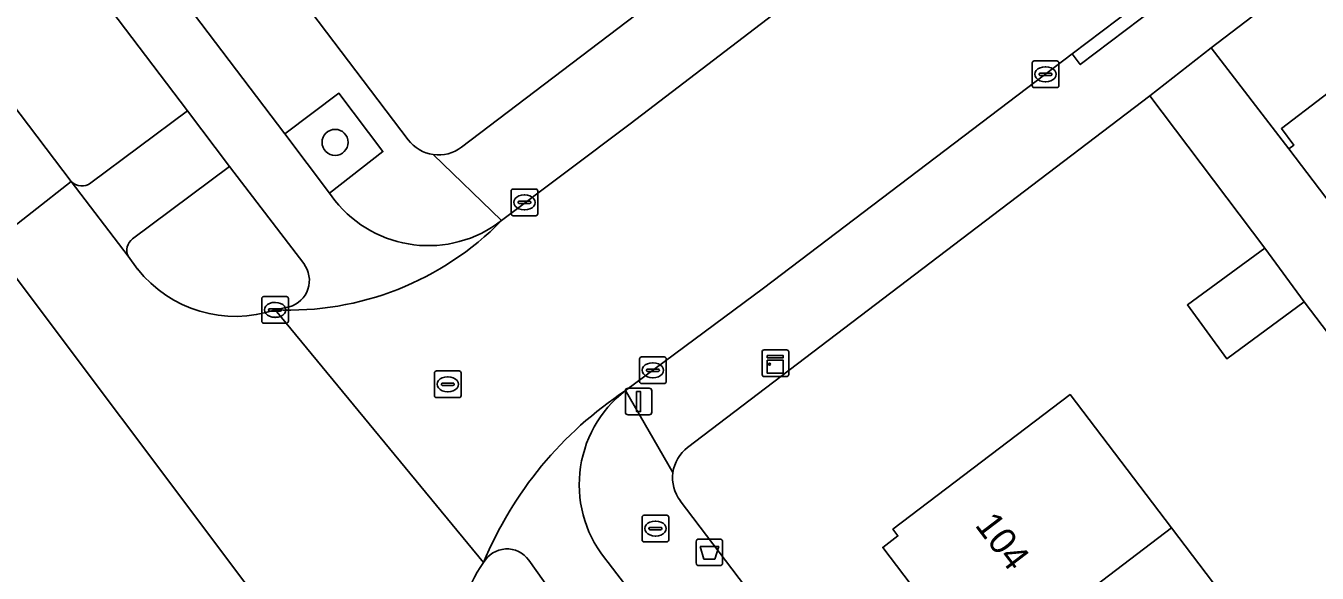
# Model space of a CAD drawing. Extents: x 160030 to 160839, y 385325 to 386450.
# Drawn here: x 160314.96 to 160363.46, y 385707.05 to 385727.59 of the extents above; entities that cross this region are included whole.
import ezdxf

# ---------------------------------------------------------------- set-up
doc = ezdxf.new("R2010")
doc.units = 0
for name, color, linetype in [('IMGEO_Afvalbak', 7, 'Continuous'), ('IMGEO_Berm_groen', 7, 'Continuous'), ('IMGEO_Boom', 7, 'Continuous'), ('IMGEO_Brandkraan', 7, 'Continuous'), ('IMGEO_Erf', 7, 'Continuous'), ('IMGEO_Fietspad_gesloten', 7, 'Continuous'), ('IMGEO_Groenvoorziening', 7, 'Continuous'), ('IMGEO_Kast', 7, 'Continuous'), ('IMGEO_Kolk', 7, 'Continuous'), ('IMGEO_Lichtmast', 7, 'Continuous'), ('IMGEO_Pand', 7, 'Continuous'), ('IMGEO_Pand_nummerreeks', 7, 'Continuous'), ('IMGEO_Rijbaan_lokaal_gesloten', 7, 'Continuous'), ('IMGEO_Rioolput', 7, 'Continuous'), ('IMGEO_Verkeerseiland_groen', 7, 'Continuous'), ('IMGEO_Voetpad_open', 7, 'Continuous')]:
    doc.layers.add(name, color=color, linetype=linetype)

msp = doc.modelspace()

# ---------------------------------------------------------------- linework, layer by layer
at = {"layer": 'IMGEO_Afvalbak'}
for p, q in [((160340.24, 385708.334), (160341.03, 385708.334)), ((160341.03, 385708.334), (160340.24, 385708.334)), ((160340.14, 385707.434), (160340.14, 385708.234)), ((160340.14, 385708.234), (160340.14, 385707.434)), ((160341.13, 385708.234), (160341.13, 385707.434)), ((160341.13, 385707.434), (160341.13, 385708.234)), ((160341.03, 385707.334), (160340.24, 385707.334)), ((160340.24, 385707.334), (160341.03, 385707.334))]:
    msp.add_line(p, q, dxfattribs=at)
msp.add_lwpolyline([(160340.283, 385708.048), (160340.987, 385708.048), (160340.838, 385707.578), (160340.432, 385707.578), (160340.283, 385708.048)], dxfattribs=at)
for centre, start, end in [((160340.24, 385708.234), 90, 180), ((160340.24, 385708.234), 90, 180), ((160341.03, 385708.234), 0, 90), ((160341.03, 385708.234), 360, 90), ((160340.24, 385707.434), 180, 270), ((160340.24, 385707.434), 180, 270), ((160341.03, 385707.434), 270, 0), ((160341.03, 385707.434), 270, 0)]:
    msp.add_arc(centre, 0.1, start, end, dxfattribs=at)
at = {"layer": 'IMGEO_Berm_groen'}
for points in [[(160317.404, 385721.692), (160321.032, 385724.394), (160311.402, 385737.072)], [(160314.443, 385724.679), (160316.668, 385721.745)]]:
    msp.add_lwpolyline(points, dxfattribs=at)
msp.add_arc((160317.066, 385722.134), 0.557, 224.361, 307.4013, dxfattribs=at)
at = {"layer": 'IMGEO_Boom'}
msp.add_circle((160326.578, 385723.214), 0.489, dxfattribs=at)
at = {"layer": 'IMGEO_Brandkraan'}
for p, q in [((160338.108, 385708.3), (160338.108, 385709.152)), ((160338.183, 385709.226), (160339.035, 385709.226)), ((160338.41, 385708.769), (160338.808, 385708.769)), ((160338.596, 385709.006), (160338.621, 385709.006)), ((160339.109, 385709.152), (160339.109, 385708.3)), ((160338.367, 385708.72), (160338.367, 385708.732)), ((160338.805, 385708.683), (160338.407, 385708.683)), ((160338.619, 385708.446), (160338.594, 385708.446)), ((160338.851, 385708.732), (160338.851, 385708.72)), ((160339.035, 385708.226), (160338.183, 385708.226))]:
    msp.add_line(p, q, dxfattribs=at)
for points in [[(160338.108, 385708.3), (160338.108, 385709.152)], [(160338.183, 385709.226), (160339.035, 385709.226)], [(160339.109, 385709.152), (160339.109, 385708.3)], [(160339.035, 385708.226), (160338.183, 385708.226)]]:
    msp.add_lwpolyline(points, dxfattribs=at)
for centre, radius, start, end in [((160338.185, 385709.15), 0.0765, 91.552, 178.448), ((160338.185, 385709.15), 0.0765, 91.552, 178.448), ((160338.407, 385708.729), 0.0403, 85.8775, 175.7526), ((160338.812, 385708.731), 0.0386, 1.7309, 96.639), ((160339.033, 385709.15), 0.0765, 1.552, 88.448), ((160339.033, 385709.15), 0.0765, 1.552, 88.448), ((160338.185, 385708.302), 0.0765, 181.552, 268.448), ((160338.185, 385708.302), 0.0765, 181.552, 268.448), ((160338.404, 385708.719), 0.0366, 178.938, 274.7102), ((160338.808, 385708.726), 0.043, 264.8664, 352.4533), ((160339.033, 385708.302), 0.0765, 271.552, 358.448), ((160339.033, 385708.302), 0.0765, 271.552, 358.448)]:
    msp.add_arc(centre, radius, start, end, dxfattribs=at)
for centre, major_axis, ratio, start_param, end_param in [((160338.595, 385708.726), (-0.387, 0.002), 0.722429, 4.712389, 7.853982), ((160338.62, 385708.726), (-0.39, 0.002), 0.717154, 1.570796, 4.712389)]:
    msp.add_ellipse(centre, major_axis=major_axis, ratio=ratio, start_param=start_param, end_param=end_param, dxfattribs=at)
at = {"layer": 'IMGEO_Erf'}
for points in [[(160353.881, 385766.865), (160350.06, 385763.991), (160346.286, 385761.152), (160345.112, 385762.685), (160343.168, 385761.132), (160344.667, 385759.157), (160340.836, 385756.274), (160336.943, 385753.345), (160335.44, 385755.355), (160333.622, 385753.859), (160335.121, 385751.884), (160331.28, 385748.994), (160327.397, 385746.072), (160325.894, 385748.082), (160323.975, 385746.593), (160325.486, 385744.596), (160321.618, 385741.669), (160320.107, 385743.665), (160316.149, 385740.661), (160329.317, 385723.313)], [(160331.329, 385723.034), (160366.865, 385750)], [(160389.993, 385750), (160359.486, 385726.76), (160362.399, 385722.97), (160362.589, 385723.115), (160362.12, 385723.731), (160365.205, 385726.082)], [(160374.539, 385702.084), (160370.244, 385707.726), (160367.42, 385705.551), (160366.04, 385707.341), (160364.445, 385709.412), (160367.269, 385711.588), (160362.979, 385717.228), (160360.065, 385715.096), (160358.587, 385717.116), (160361.501, 385719.248), (160357.171, 385724.957), (160339.818, 385711.772)], [(160349.477, 385704.952), (160347.147, 385708.019), (160347.715, 385708.451), (160347.527, 385708.699), (160354.18, 385713.753)], [(160354.18, 385713.753), (160357.985, 385708.752), (160361.618, 385703.977)], [(160339.544, 385709.767), (160401.163, 385628.731)]]:
    msp.add_lwpolyline(points, dxfattribs=at)
for centre, radius, start, end in [((160330.465, 385724.184), 1.441, 217.1879, 262.029), ((160330.462, 385724.182), 1.439, 262.132, 307.0528), ((160340.684, 385710.633), 1.431, 127.2407, 172.2313), ((160340.688, 385710.633), 1.435, 172.2797, 217.1382)]:
    msp.add_arc(centre, radius, start, end, dxfattribs=at)
at = {"layer": 'IMGEO_Fietspad_gesloten'}
for points in [[(160295.669, 385757.788), (160300.105, 385751.947), (160301.166, 385750.55), (160310.672, 385738.033), (160311.402, 385737.072), (160321.032, 385724.394), (160322.614, 385722.312), (160325.398, 385718.667)], [(160326.57, 385721.038), (160326.37, 385721.303), (160324.686, 385723.538), (160317.624, 385732.842), (160315.956, 385735.036), (160309.056, 385744.115)], [(160324.856, 385717.046), (160324.325, 385716.93)], [(160333.853, 385707.542), (160337.038, 385703.058), (160338.961, 385700.51), (160356.929, 385677.14), (160357.654, 385676.185), (160376.889, 385650.857), (160377.618, 385649.899), (160393.407, 385629.147), (160395.24, 385626.755), (160397.312, 385624.027)], [(160397.145, 385622.614), (160400.065, 385624.282), (160397.346, 385627.892), (160393.079, 385633.494), (160391.247, 385635.898), (160385.777, 385643.076), (160383.977, 385645.439), (160378.29, 385652.906), (160376.655, 385655.061), (160371.275, 385662.152), (160369.368, 385664.665), (160363.85, 385671.938), (160361.976, 385674.409), (160356.639, 385681.442), (160354.764, 385683.91), (160349.583, 385690.729), (160347.708, 385693.198), (160342.44, 385700.132), (160340.557, 385702.595), (160336.836, 385707.457)]]:
    msp.add_lwpolyline(points, dxfattribs=at)
for centre, radius, start, end in [((160330.082, 385723.817), 4.479, 218.3493, 307.7796), ((160324.817, 385728.151), 11.232, 267.4917, 315.4892), ((160324.583, 385718.038), 1.029, 285.3946, 37.6295), ((160345.365, 385701.959), 14.308, 123.4224, 157.4363), ((160340.199, 385710.373), 4.452, 127.5854, 220.93), ((160333.032, 385706.951), 1.011, 35.7432, 150.5157)]:
    msp.add_arc(centre, radius, start, end, dxfattribs=at)
at = {"layer": 'IMGEO_Groenvoorziening'}
msp.add_lwpolyline([(160326.72, 385725.054), (160324.686, 385723.538), (160326.37, 385721.303), (160328.374, 385722.871)], close=True, dxfattribs=at)
at = {"layer": 'IMGEO_Kast'}
for p, q in [((160342.616, 385714.501), (160342.616, 385715.342)), ((160342.616, 385715.342), (160342.616, 385714.501)), ((160342.691, 385715.426), (160343.532, 385715.426)), ((160343.532, 385715.426), (160342.691, 385715.426)), ((160343.616, 385715.351), (160343.616, 385714.51)), ((160343.616, 385714.51), (160343.616, 385715.351)), ((160343.541, 385714.426), (160342.7, 385714.426)), ((160342.7, 385714.426), (160343.541, 385714.426))]:
    msp.add_line(p, q, dxfattribs=at)
for points in [[(160342.811, 385715.216), (160343.411, 385715.216), (160343.411, 385715.131), (160342.811, 385715.131), (160342.811, 385715.216)], [(160342.811, 385715.041), (160343.411, 385715.041), (160343.411, 385714.552), (160342.811, 385714.552), (160342.811, 385715.041)]]:
    msp.add_lwpolyline(points, dxfattribs=at)
msp.add_circle((160342.895, 385714.89), 0.0377, dxfattribs=at)
for centre, start, end in [((160342.694, 385715.348), 92.4484, 184.2845), ((160342.694, 385715.348), 92.4484, 184.2845), ((160343.538, 385715.348), 2.4484, 94.2845), ((160343.538, 385715.348), 2.4484, 94.2845), ((160342.694, 385714.504), 182.4484, 274.2845), ((160342.694, 385714.504), 182.4484, 274.2845), ((160343.538, 385714.504), 272.4484, 4.2845), ((160343.538, 385714.504), 272.4484, 4.2845)]:
    msp.add_arc(centre, 0.0779, start, end, dxfattribs=at)
at = {"layer": 'IMGEO_Kolk'}
for p, q in [((160352.834, 385726.269), (160353.686, 385726.269)), ((160352.759, 385725.343), (160352.759, 385726.195)), ((160353.018, 385725.763), (160353.018, 385725.775)), ((160353.061, 385725.812), (160353.459, 385725.812)), ((160353.247, 385726.049), (160353.272, 385726.049)), ((160353.502, 385725.775), (160353.502, 385725.763)), ((160353.76, 385726.195), (160353.76, 385725.343)), ((160353.686, 385725.269), (160352.834, 385725.269)), ((160353.456, 385725.726), (160353.058, 385725.726)), ((160353.27, 385725.489), (160353.245, 385725.489)), ((160333.189, 385720.537), (160333.189, 385721.389)), ((160333.264, 385721.463), (160334.116, 385721.463)), ((160334.19, 385721.389), (160334.19, 385720.537)), ((160333.448, 385720.957), (160333.448, 385720.969)), ((160333.886, 385720.92), (160333.488, 385720.92)), ((160333.491, 385721.006), (160333.889, 385721.006)), ((160333.677, 385721.243), (160333.702, 385721.243)), ((160333.932, 385720.969), (160333.932, 385720.957)), ((160334.116, 385720.463), (160333.264, 385720.463)), ((160333.7, 385720.683), (160333.675, 385720.683)), ((160323.824, 385716.504), (160323.824, 385717.356)), ((160323.899, 385717.43), (160324.751, 385717.43)), ((160324.312, 385717.21), (160324.337, 385717.21)), ((160324.825, 385717.356), (160324.825, 385716.504)), ((160324.083, 385716.924), (160324.083, 385716.936)), ((160324.521, 385716.887), (160324.123, 385716.887)), ((160324.126, 385716.973), (160324.524, 385716.973)), ((160324.335, 385716.65), (160324.31, 385716.65)), ((160324.567, 385716.936), (160324.567, 385716.924)), ((160324.751, 385716.43), (160323.899, 385716.43)), ((160338.014, 385714.239), (160338.014, 385715.091)), ((160338.089, 385715.165), (160338.941, 385715.165)), ((160339.015, 385715.091), (160339.015, 385714.239)), ((160338.273, 385714.659), (160338.273, 385714.671)), ((160338.711, 385714.622), (160338.313, 385714.622)), ((160338.316, 385714.708), (160338.714, 385714.708)), ((160338.502, 385714.945), (160338.527, 385714.945)), ((160338.757, 385714.671), (160338.757, 385714.659)), ((160338.941, 385714.165), (160338.089, 385714.165)), ((160338.525, 385714.385), (160338.5, 385714.385))]:
    msp.add_line(p, q, dxfattribs=at)
for points in [[(160352.834, 385726.269), (160353.686, 385726.269)], [(160352.759, 385725.343), (160352.759, 385726.195)], [(160353.76, 385726.195), (160353.76, 385725.343)], [(160353.686, 385725.269), (160352.834, 385725.269)], [(160333.189, 385720.537), (160333.189, 385721.389)], [(160333.264, 385721.463), (160334.116, 385721.463)], [(160334.19, 385721.389), (160334.19, 385720.537)], [(160334.116, 385720.463), (160333.264, 385720.463)], [(160323.824, 385716.504), (160323.824, 385717.356)], [(160323.899, 385717.43), (160324.751, 385717.43)], [(160324.825, 385717.356), (160324.825, 385716.504)], [(160324.751, 385716.43), (160323.899, 385716.43)], [(160338.014, 385714.239), (160338.014, 385715.091)], [(160338.089, 385715.165), (160338.941, 385715.165)], [(160339.015, 385715.091), (160339.015, 385714.239)], [(160338.941, 385714.165), (160338.089, 385714.165)]]:
    msp.add_lwpolyline(points, dxfattribs=at)
for centre, radius, start, end in [((160352.836, 385726.193), 0.0765, 91.552, 178.448), ((160352.836, 385726.193), 0.0765, 91.552, 178.448), ((160353.684, 385726.193), 0.0765, 1.552, 88.448), ((160353.684, 385726.193), 0.0765, 1.552, 88.448), ((160353.058, 385725.772), 0.0403, 85.8775, 175.7526), ((160353.055, 385725.762), 0.0366, 178.938, 274.7102), ((160353.459, 385725.769), 0.043, 264.8664, 352.4533), ((160353.463, 385725.774), 0.0386, 1.7309, 96.639), ((160352.836, 385725.345), 0.0765, 181.552, 268.448), ((160352.836, 385725.345), 0.0765, 181.552, 268.448), ((160353.684, 385725.345), 0.0765, 271.552, 358.448), ((160353.684, 385725.345), 0.0765, 271.552, 358.448), ((160333.266, 385721.387), 0.0765, 91.552, 178.448), ((160333.266, 385721.387), 0.0765, 91.552, 178.448), ((160334.114, 385721.387), 0.0765, 1.552, 88.448), ((160334.114, 385721.387), 0.0765, 1.552, 88.448), ((160333.488, 385720.966), 0.0403, 85.8775, 175.7526), ((160333.485, 385720.956), 0.0366, 178.938, 274.7102), ((160333.889, 385720.963), 0.043, 264.8664, 352.4533), ((160333.893, 385720.968), 0.0386, 1.7309, 96.639), ((160333.266, 385720.539), 0.0765, 181.552, 268.448), ((160333.266, 385720.539), 0.0765, 181.552, 268.448), ((160334.114, 385720.539), 0.0765, 271.552, 358.448), ((160334.114, 385720.539), 0.0765, 271.552, 358.448), ((160323.901, 385717.354), 0.0765, 91.552, 178.448), ((160323.901, 385717.354), 0.0765, 91.552, 178.448), ((160324.749, 385717.354), 0.0765, 1.552, 88.448), ((160324.749, 385717.354), 0.0765, 1.552, 88.448), ((160324.123, 385716.933), 0.0403, 85.8775, 175.7526), ((160324.12, 385716.923), 0.0366, 178.938, 274.7102), ((160324.524, 385716.93), 0.043, 264.8664, 352.4533), ((160324.528, 385716.935), 0.0386, 1.7309, 96.639), ((160323.901, 385716.506), 0.0765, 181.552, 268.448), ((160323.901, 385716.506), 0.0765, 181.552, 268.448), ((160324.749, 385716.506), 0.0765, 271.552, 358.448), ((160324.749, 385716.506), 0.0765, 271.552, 358.448), ((160338.091, 385715.089), 0.0765, 91.552, 178.448), ((160338.091, 385715.089), 0.0765, 91.552, 178.448), ((160338.939, 385715.089), 0.0765, 1.552, 88.448), ((160338.939, 385715.089), 0.0765, 1.552, 88.448), ((160338.313, 385714.668), 0.0403, 85.8775, 175.7526), ((160338.31, 385714.658), 0.0366, 178.938, 274.7102), ((160338.714, 385714.665), 0.043, 264.8664, 352.4533), ((160338.718, 385714.67), 0.0386, 1.7309, 96.639), ((160338.091, 385714.241), 0.0765, 181.552, 268.448), ((160338.091, 385714.241), 0.0765, 181.552, 268.448), ((160338.939, 385714.241), 0.0765, 271.552, 358.448), ((160338.939, 385714.241), 0.0765, 271.552, 358.448)]:
    msp.add_arc(centre, radius, start, end, dxfattribs=at)
for centre, major_axis, ratio, start_param, end_param in [((160353.246, 385725.769), (-0.387, 0.002), 0.722429, 4.712389, 7.853982), ((160353.271, 385725.769), (-0.39, 0.002), 0.717154, 1.570796, 4.712389), ((160333.676, 385720.963), (-0.387, 0.002), 0.722429, 4.712389, 7.853982), ((160333.701, 385720.963), (-0.39, 0.002), 0.717154, 1.570796, 4.712389), ((160324.311, 385716.93), (-0.387, 0.002), 0.722429, 4.712389, 7.853982), ((160324.336, 385716.93), (-0.39, 0.002), 0.717154, 1.570796, 4.712389), ((160338.501, 385714.665), (-0.387, 0.002), 0.722429, 4.712389, 7.853982), ((160338.526, 385714.665), (-0.39, 0.002), 0.717154, 1.570796, 4.712389)]:
    msp.add_ellipse(centre, major_axis=major_axis, ratio=ratio, start_param=start_param, end_param=end_param, dxfattribs=at)
at = {"layer": 'IMGEO_Lichtmast'}
for p, q in [((160337.483, 385713.092), (160337.483, 385713.892)), ((160337.483, 385713.892), (160337.483, 385713.092)), ((160337.583, 385713.992), (160338.373, 385713.992)), ((160338.373, 385713.992), (160337.583, 385713.992)), ((160338.473, 385713.892), (160338.473, 385713.092)), ((160338.473, 385713.092), (160338.473, 385713.892)), ((160338.373, 385712.992), (160337.583, 385712.992)), ((160337.583, 385712.992), (160338.373, 385712.992))]:
    msp.add_line(p, q, dxfattribs=at)
msp.add_lwpolyline([(160337.903, 385713.867), (160338.053, 385713.867), (160338.053, 385713.117), (160337.903, 385713.117), (160337.903, 385713.867)], dxfattribs=at)
for centre, start, end in [((160337.583, 385713.892), 90, 180), ((160337.583, 385713.892), 90, 180), ((160338.373, 385713.892), 0, 90), ((160338.373, 385713.892), 360, 90), ((160337.583, 385713.092), 180, 270), ((160337.583, 385713.092), 180, 270), ((160338.373, 385713.092), 270, 0), ((160338.373, 385713.092), 270, 0)]:
    msp.add_arc(centre, 0.1, start, end, dxfattribs=at)
at = {"layer": 'IMGEO_Pand'}
for points in [[(160367.444, 385716.348), (160372.42, 385720.136), (160367.415, 385726.709), (160365.714, 385725.413), (160365.205, 385726.082), (160362.12, 385723.731), (160362.589, 385723.115), (160362.399, 385722.97)], [(160361.501, 385719.248), (160358.587, 385717.116), (160360.065, 385715.096), (160362.979, 385717.228)], [(160351.464, 385703.792), (160357.985, 385708.752), (160354.18, 385713.753), (160347.527, 385708.699), (160347.715, 385708.451), (160347.147, 385708.019), (160349.477, 385704.952), (160350.178, 385705.485)], [(160351.464, 385703.792), (160352.64, 385702.244), (160351.912, 385701.691), (160354.366, 385698.46), (160361.618, 385703.977), (160357.985, 385708.752)]]:
    msp.add_lwpolyline(points, close=True, dxfattribs=at)
at = {"layer": 'IMGEO_Rijbaan_lokaal_gesloten'}
for points in [[(160337.484, 385713.901), (160342.671, 385717.746), (160354.26, 385726.531), (160358.201, 385729.526), (160385.133, 385750), (160400.437, 385761.634), (160420.803, 385777.146), (160430.014, 385784.168), (160425.32, 385790.614), (160412.341, 385780.93), (160408.525, 385777.99), (160403.685, 385774.26), (160399.366, 385770.932), (160380.496, 385756.509), (160371.922, 385750), (160352.828, 385735.505), (160337.658, 385723.913), (160332.826, 385720.277)], [(160291.573, 385749.046), (160293.298, 385746.808), (160309.274, 385726.08), (160313.726, 385719.442), (160316.668, 385721.745), (160314.443, 385724.679), (160294.952, 385750.073)], [(160319.161, 385718.463), (160318.801, 385718.94), (160316.668, 385721.745), (160313.726, 385719.442), (160313.913, 385719.037)], [(160313.913, 385719.037), (160323.152, 385706.754), (160327.591, 385700.853)], [(160324.325, 385716.93), (160332.152, 385707.449)], [(160332.152, 385707.449), (160324.325, 385716.93)]]:
    msp.add_lwpolyline(points, dxfattribs=at)
for centre, radius, start, end in [((160324.817, 385728.151), 11.232, 267.4917, 315.4892), ((160322.832, 385721.365), 4.679, 218.3252, 288.6064), ((160345.365, 385701.959), 14.308, 123.4224, 157.4363), ((160336.632, 385704.321), 5.465, 145.0747, 215.8129)]:
    msp.add_arc(centre, radius, start, end, dxfattribs=at)
at = {"layer": 'IMGEO_Rioolput'}
for p, q in [((160330.385, 385714.639), (160331.237, 385714.639)), ((160330.31, 385713.713), (160330.31, 385714.565)), ((160330.569, 385714.133), (160330.569, 385714.145)), ((160330.612, 385714.182), (160331.01, 385714.182)), ((160330.798, 385714.419), (160330.823, 385714.419)), ((160331.053, 385714.145), (160331.053, 385714.133)), ((160331.311, 385714.565), (160331.311, 385713.713)), ((160331.237, 385713.639), (160330.385, 385713.639)), ((160331.007, 385714.096), (160330.609, 385714.096)), ((160330.821, 385713.859), (160330.796, 385713.859))]:
    msp.add_line(p, q, dxfattribs=at)
for points in [[(160330.385, 385714.639), (160331.237, 385714.639)], [(160330.31, 385713.713), (160330.31, 385714.565)], [(160331.311, 385714.565), (160331.311, 385713.713)], [(160331.237, 385713.639), (160330.385, 385713.639)]]:
    msp.add_lwpolyline(points, dxfattribs=at)
for centre, radius, start, end in [((160330.387, 385714.563), 0.0765, 91.552, 178.448), ((160330.387, 385714.563), 0.0765, 91.552, 178.448), ((160331.235, 385714.563), 0.0765, 1.552, 88.448), ((160331.235, 385714.563), 0.0765, 1.552, 88.448), ((160330.609, 385714.142), 0.0403, 85.8775, 175.7526), ((160330.606, 385714.132), 0.0366, 178.938, 274.7102), ((160331.01, 385714.139), 0.043, 264.8664, 352.4533), ((160331.014, 385714.144), 0.0386, 1.7309, 96.639), ((160330.387, 385713.715), 0.0765, 181.552, 268.448), ((160330.387, 385713.715), 0.0765, 181.552, 268.448), ((160331.235, 385713.715), 0.0765, 271.552, 358.448), ((160331.235, 385713.715), 0.0765, 271.552, 358.448)]:
    msp.add_arc(centre, radius, start, end, dxfattribs=at)
for centre, major_axis, ratio, start_param, end_param in [((160330.797, 385714.139), (-0.387, 0.002), 0.722429, 4.712389, 7.853982), ((160330.822, 385714.139), (-0.39, 0.002), 0.717154, 1.570796, 4.712389)]:
    msp.add_ellipse(centre, major_axis=major_axis, ratio=ratio, start_param=start_param, end_param=end_param, dxfattribs=at)
at = {"layer": 'IMGEO_Verkeerseiland_groen'}
for points in [[(160325.398, 385718.667), (160322.614, 385722.312), (160318.972, 385719.596)], [(160318.801, 385718.94), (160319.161, 385718.463)], [(160324.325, 385716.93), (160324.856, 385717.046)], [(160333.619, 385700.269), (160337.038, 385703.058), (160333.853, 385707.542)]]:
    msp.add_lwpolyline(points, dxfattribs=at)
for centre, radius, start, end in [((160319.299, 385719.161), 0.545, 126.8914, 203.8881), ((160324.583, 385718.038), 1.029, 285.3946, 37.6295), ((160322.832, 385721.365), 4.679, 218.3252, 288.6064), ((160333.032, 385706.951), 1.011, 35.7432, 150.5157), ((160336.632, 385704.321), 5.465, 145.0747, 215.8129)]:
    msp.add_arc(centre, radius, start, end, dxfattribs=at)
at = {"layer": 'IMGEO_Voetpad_open'}
for points in [[(160429.698, 385796.484), (160424.865, 385794.109), (160406.915, 385780.456), (160401.383, 385776.193), (160366.865, 385750), (160331.329, 385723.034)], [(160432.998, 385786.381), (160432.128, 385785.779), (160430.014, 385784.168), (160420.803, 385777.146), (160400.437, 385761.634), (160385.133, 385750), (160358.201, 385729.526), (160358.503, 385729.128), (160354.562, 385726.133), (160354.26, 385726.531), (160342.671, 385717.746), (160337.484, 385713.901), (160339.266, 385710.826)], [(160339.818, 385711.772), (160357.171, 385724.957), (160359.486, 385726.76), (160389.993, 385750), (160433.573, 385783.199)], [(160330.265, 385722.757), (160332.826, 385720.277), (160337.658, 385723.913), (160352.828, 385735.505), (160371.922, 385750), (160380.496, 385756.509), (160399.366, 385770.932)], [(160329.317, 385723.313), (160316.149, 385740.661), (160315.254, 385741.841), (160309.061, 385750), (160302.051, 385759.235)], [(160299.069, 385757.362), (160300.729, 385758.557), (160302.514, 385756.128), (160300.869, 385754.887), (160307.578, 385746.06), (160309.372, 385747.391), (160310.855, 385745.455), (160309.056, 385744.115), (160315.956, 385735.036), (160317.867, 385736.453), (160319.469, 385734.289), (160317.624, 385732.842), (160324.686, 385723.538), (160326.72, 385725.054), (160328.374, 385722.871), (160326.37, 385721.303), (160326.57, 385721.038)], [(160367.444, 385716.348), (160362.399, 385722.97), (160359.486, 385726.76), (160357.171, 385724.957), (160361.501, 385719.248), (160362.979, 385717.228), (160367.269, 385711.588)], [(160318.972, 385719.596), (160322.614, 385722.312), (160321.032, 385724.394), (160317.404, 385721.692)], [(160332.826, 385720.277), (160330.265, 385722.757)], [(160316.668, 385721.745), (160318.801, 385718.94)], [(160339.266, 385710.826), (160337.484, 385713.901)], [(160401.163, 385628.731), (160339.544, 385709.767)], [(160336.836, 385707.457), (160340.557, 385702.595)]]:
    msp.add_lwpolyline(points, dxfattribs=at)
msp.add_lwpolyline([(160354.26, 385726.531), (160354.562, 385726.133), (160358.503, 385729.128), (160358.201, 385729.526)], close=True, dxfattribs=at)
for centre, radius, start, end in [((160330.465, 385724.184), 1.441, 217.1879, 262.029), ((160330.462, 385724.182), 1.439, 262.132, 307.0528), ((160317.066, 385722.134), 0.557, 224.361, 307.4013), ((160330.082, 385723.817), 4.479, 218.3493, 307.7796), ((160319.299, 385719.161), 0.545, 126.8914, 203.8881), ((160340.199, 385710.373), 4.452, 127.5854, 220.93), ((160340.684, 385710.633), 1.431, 127.2407, 172.2313), ((160340.688, 385710.633), 1.435, 172.2797, 217.1382)]:
    msp.add_arc(centre, radius, start, end, dxfattribs=at)

# ---------------------------------------------------------------- texts
at = {"layer": 'IMGEO_Pand_nummerreeks'}
msp.add_text('104', height=1, rotation=307.2538, dxfattribs=at).set_placement((160350.58, 385708.848))

doc.saveas('drawing.dxf')
